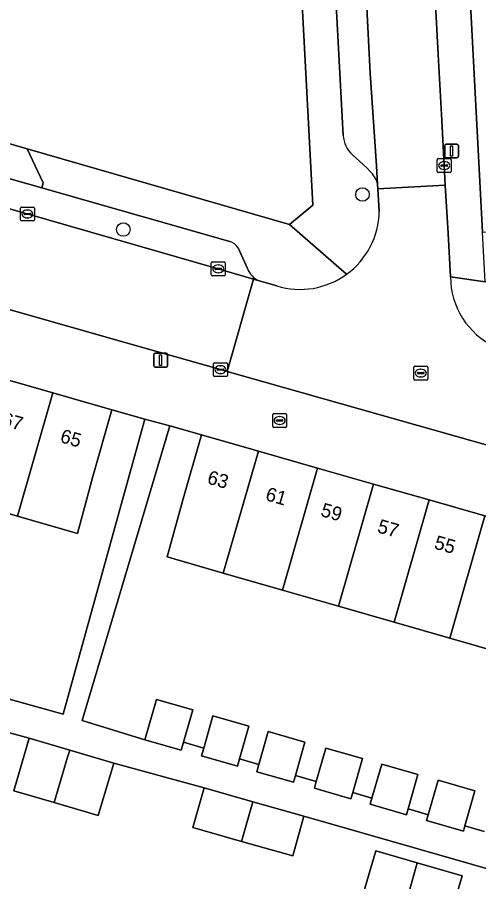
# Model space of a CAD drawing. Extents: x 158086 to 159499, y 382904 to 383981.
# Drawn here: x 158796.1 to 158829.5, y 383342.3 to 383404.7 of the extents above; entities that cross this region are included whole.
import ezdxf

# ---------------------------------------------------------------- set-up
doc = ezdxf.new("R2010")
doc.units = 0
for name, color, linetype in [('IMGEO_Boom', 7, 'Continuous'), ('IMGEO_Brandkraan', 7, 'Continuous'), ('IMGEO_Erf', 7, 'Continuous'), ('IMGEO_Kolk', 7, 'Continuous'), ('IMGEO_Lichtmast', 7, 'Continuous'), ('IMGEO_Pand', 7, 'Continuous'), ('IMGEO_Pand_nummerreeks', 7, 'Continuous'), ('IMGEO_Parkeervlak_open', 7, 'Continuous'), ('IMGEO_Rijbaan_lokaal_open', 7, 'Continuous'), ('IMGEO_Rioolput', 7, 'Continuous'), ('IMGEO_Voetpad_open', 7, 'Continuous')]:
    doc.layers.add(name, color=color, linetype=linetype)

msp = doc.modelspace()

# ---------------------------------------------------------------- linework, layer by layer
at = {"layer": 'IMGEO_Boom'}
for centre in [(158821.072, 383391.937), (158803.801, 383389.401)]:
    msp.add_circle(centre, 0.489, dxfattribs=at)
at = {"layer": 'IMGEO_Brandkraan'}
for p, q in [((158814.59, 383375.178), (158814.59, 383376.03)), ((158814.665, 383376.104), (158815.517, 383376.104)), ((158814.892, 383375.647), (158815.29, 383375.647)), ((158815.078, 383375.884), (158815.103, 383375.884)), ((158815.591, 383376.03), (158815.591, 383375.178)), ((158815.517, 383375.104), (158814.665, 383375.104)), ((158814.849, 383375.598), (158814.849, 383375.61)), ((158815.287, 383375.561), (158814.889, 383375.561)), ((158815.101, 383375.324), (158815.076, 383375.324)), ((158815.333, 383375.61), (158815.333, 383375.598))]:
    msp.add_line(p, q, dxfattribs=at)
for points in [[(158814.59, 383375.178), (158814.59, 383376.03)], [(158814.665, 383376.104), (158815.517, 383376.104)], [(158815.591, 383376.03), (158815.591, 383375.178)], [(158815.517, 383375.104), (158814.665, 383375.104)]]:
    msp.add_lwpolyline(points, dxfattribs=at)
for centre, radius, start, end in [((158814.667, 383376.028), 0.0765, 91.55205, 178.44795), ((158814.667, 383376.028), 0.0765, 91.55205, 178.44795), ((158814.889, 383375.607), 0.0403, 85.87752, 175.75265), ((158815.294, 383375.609), 0.0386, 1.73085, 96.63898), ((158815.515, 383376.028), 0.0765, 1.55205, 88.44795), ((158815.515, 383376.028), 0.0765, 1.55205, 88.44795), ((158814.667, 383375.18), 0.0765, 181.55205, 268.44795), ((158814.667, 383375.18), 0.0765, 181.55205, 268.44795), ((158814.886, 383375.597), 0.0366, 178.93798, 274.71019), ((158815.29, 383375.604), 0.043, 264.86636, 352.45326), ((158815.515, 383375.18), 0.0765, 271.55205, 358.44795), ((158815.515, 383375.18), 0.0765, 271.55205, 358.44795)]:
    msp.add_arc(centre, radius, start, end, dxfattribs=at)
for centre, major_axis, ratio, start_param, end_param in [((158815.077, 383375.604), (-0.387, 0.002), 0.722429, 4.712389, 7.853982), ((158815.102, 383375.604), (-0.39, 0.002), 0.717154, 1.570796, 4.712389)]:
    msp.add_ellipse(centre, major_axis=major_axis, ratio=ratio, start_param=start_param, end_param=end_param, dxfattribs=at)
at = {"layer": 'IMGEO_Erf'}
for points in [[(158756.796, 383406.718), (158771.646, 383402.817), (158771.444, 383402.538), (158791.908, 383396.647), (158796.847, 383395.225), (158815.797, 383389.77), (158817.482, 383391.154), (158815.323, 383432.012)], [(158827.785, 383426.299), (158829.751, 383389.202), (158834.471, 383389.401), (158834.163, 383395.32), (158833.875, 383400.85), (158833.57, 383406.7)], [(158795.218, 383355.571), (158799.446, 383354.387), (158805.362, 383375.708), (158802.979, 383376.369), (158801.601, 383371.563), (158800.494, 383367.437), (158796.146, 383368.684), (158792.182, 383369.821)], [(158831.577, 383358.678), (158827.385, 383359.881), (158823.356, 383361.036), (158819.338, 383362.189), (158815.306, 383363.346), (158811.023, 383364.575), (158806.964, 383365.739), (158808.066, 383369.769), (158809.444, 383374.575), (158807.164, 383375.208), (158800.834, 383353.918), (158805.352, 383352.534), (158806.185, 383355.439), (158808.815, 383354.684), (158808.147, 383352.355), (158809.603, 383351.923), (158810.275, 383354.265), (158812.875, 383353.519), (158812.196, 383351.153), (158813.587, 383350.74), (158814.269, 383353.119), (158816.919, 383352.359), (158816.229, 383349.955), (158817.737, 383349.507), (158818.431, 383351.925), (158821.067, 383351.168), (158820.367, 383348.726), (158821.756, 383348.314), (158822.46, 383350.769), (158825.078, 383350.017), (158824.367, 383347.538), (158825.82, 383347.106), (158826.535, 383349.599), (158829.192, 383348.837), (158828.47, 383346.32), (158829.853, 383345.908)], [(158837.265, 383341.147), (158816.844, 383347), (158816.032, 383344.143), (158812.33, 383345.167), (158808.824, 383346.192), (158809.636, 383349.048), (158803.106, 383350.843), (158801.988, 383347.051), (158798.807, 383347.989), (158795.893, 383348.848), (158797.01, 383352.64), (158787.568, 383355.222)]]:
    msp.add_lwpolyline(points, dxfattribs=at)
msp.add_lwpolyline([(158825.027, 383343.637), (158828.281, 383342.687), (158827.271, 383339.229), (158824.052, 383340.169), (158821.024, 383341.053), (158822.034, 383344.51)], close=True, dxfattribs=at)
at = {"layer": 'IMGEO_Kolk'}
for p, q in [((158826.477, 383393.599), (158826.477, 383394.451)), ((158826.552, 383394.525), (158827.404, 383394.525)), ((158827.478, 383394.451), (158827.478, 383393.599)), ((158826.736, 383394.019), (158826.736, 383394.031)), ((158827.174, 383393.982), (158826.776, 383393.982)), ((158826.779, 383394.068), (158827.177, 383394.068)), ((158826.965, 383394.305), (158826.99, 383394.305)), ((158827.22, 383394.031), (158827.22, 383394.019)), ((158827.404, 383393.525), (158826.552, 383393.525)), ((158826.988, 383393.745), (158826.963, 383393.745)), ((158796.372, 383390.1), (158796.372, 383390.952)), ((158796.447, 383391.026), (158797.299, 383391.026)), ((158796.86, 383390.806), (158796.885, 383390.806)), ((158797.373, 383390.952), (158797.373, 383390.1)), ((158797.299, 383390.026), (158796.447, 383390.026)), ((158796.631, 383390.52), (158796.631, 383390.532)), ((158797.069, 383390.483), (158796.671, 383390.483)), ((158796.674, 383390.569), (158797.072, 383390.569)), ((158796.883, 383390.246), (158796.858, 383390.246)), ((158797.115, 383390.532), (158797.115, 383390.52)), ((158810.156, 383386.134), (158810.156, 383386.986)), ((158810.231, 383387.06), (158811.083, 383387.06)), ((158811.157, 383386.986), (158811.157, 383386.134)), ((158810.415, 383386.554), (158810.415, 383386.566)), ((158810.853, 383386.517), (158810.455, 383386.517)), ((158810.458, 383386.603), (158810.856, 383386.603)), ((158810.667, 383386.28), (158810.642, 383386.28)), ((158810.644, 383386.84), (158810.669, 383386.84)), ((158810.899, 383386.566), (158810.899, 383386.554)), ((158811.083, 383386.06), (158810.231, 383386.06)), ((158810.314, 383378.851), (158810.314, 383379.703)), ((158810.389, 383379.777), (158811.241, 383379.777)), ((158810.802, 383379.557), (158810.827, 383379.557)), ((158811.315, 383379.703), (158811.315, 383378.851)), ((158811.241, 383378.777), (158810.389, 383378.777)), ((158810.573, 383379.271), (158810.573, 383379.283)), ((158811.011, 383379.234), (158810.613, 383379.234)), ((158810.616, 383379.32), (158811.014, 383379.32)), ((158810.825, 383378.997), (158810.8, 383378.997)), ((158811.057, 383379.283), (158811.057, 383379.271))]:
    msp.add_line(p, q, dxfattribs=at)
for points in [[(158826.477, 383393.599), (158826.477, 383394.451)], [(158826.552, 383394.525), (158827.404, 383394.525)], [(158827.478, 383394.451), (158827.478, 383393.599)], [(158827.404, 383393.525), (158826.552, 383393.525)], [(158796.372, 383390.1), (158796.372, 383390.952)], [(158796.447, 383391.026), (158797.299, 383391.026)], [(158797.373, 383390.952), (158797.373, 383390.1)], [(158797.299, 383390.026), (158796.447, 383390.026)], [(158810.156, 383386.134), (158810.156, 383386.986)], [(158810.231, 383387.06), (158811.083, 383387.06)], [(158811.157, 383386.986), (158811.157, 383386.134)], [(158811.083, 383386.06), (158810.231, 383386.06)], [(158810.314, 383378.851), (158810.314, 383379.703)], [(158810.389, 383379.777), (158811.241, 383379.777)], [(158811.315, 383379.703), (158811.315, 383378.851)], [(158811.241, 383378.777), (158810.389, 383378.777)]]:
    msp.add_lwpolyline(points, dxfattribs=at)
for centre, radius, start, end in [((158826.554, 383394.449), 0.0765, 91.55205, 178.44795), ((158826.554, 383394.449), 0.0765, 91.55205, 178.44795), ((158827.402, 383394.449), 0.0765, 1.55205, 88.44795), ((158827.402, 383394.449), 0.0765, 1.55205, 88.44795), ((158826.776, 383394.028), 0.0403, 85.87752, 175.75265), ((158826.773, 383394.018), 0.0366, 178.93798, 274.71019), ((158827.177, 383394.025), 0.043, 264.86636, 352.45326), ((158827.181, 383394.03), 0.0386, 1.73085, 96.63898), ((158826.554, 383393.601), 0.0765, 181.55205, 268.44795), ((158826.554, 383393.601), 0.0765, 181.55205, 268.44795), ((158827.402, 383393.601), 0.0765, 271.55205, 358.44795), ((158827.402, 383393.601), 0.0765, 271.55205, 358.44795), ((158796.449, 383390.95), 0.0765, 91.55205, 178.44795), ((158796.449, 383390.95), 0.0765, 91.55205, 178.44795), ((158797.297, 383390.95), 0.0765, 1.55205, 88.44795), ((158797.297, 383390.95), 0.0765, 1.55205, 88.44795), ((158796.449, 383390.102), 0.0765, 181.55205, 268.44795), ((158796.449, 383390.102), 0.0765, 181.55205, 268.44795), ((158796.671, 383390.529), 0.0403, 85.87752, 175.75265), ((158796.668, 383390.519), 0.0366, 178.93798, 274.71019), ((158797.072, 383390.526), 0.043, 264.86636, 352.45326), ((158797.076, 383390.531), 0.0386, 1.73085, 96.63898), ((158797.297, 383390.102), 0.0765, 271.55205, 358.44795), ((158797.297, 383390.102), 0.0765, 271.55205, 358.44795), ((158810.233, 383386.984), 0.0765, 91.55205, 178.44795), ((158810.233, 383386.984), 0.0765, 91.55205, 178.44795), ((158811.081, 383386.984), 0.0765, 1.55205, 88.44795), ((158811.081, 383386.984), 0.0765, 1.55205, 88.44795), ((158810.455, 383386.563), 0.0403, 85.87752, 175.75265), ((158810.452, 383386.553), 0.0366, 178.93798, 274.71019), ((158810.856, 383386.56), 0.043, 264.86636, 352.45326), ((158810.86, 383386.565), 0.0386, 1.73085, 96.63898), ((158810.233, 383386.136), 0.0765, 181.55205, 268.44795), ((158810.233, 383386.136), 0.0765, 181.55205, 268.44795), ((158811.081, 383386.136), 0.0765, 271.55205, 358.44795), ((158811.081, 383386.136), 0.0765, 271.55205, 358.44795), ((158810.391, 383379.701), 0.0765, 91.55205, 178.44795), ((158810.391, 383379.701), 0.0765, 91.55205, 178.44795), ((158811.239, 383379.701), 0.0765, 1.55205, 88.44795), ((158811.239, 383379.701), 0.0765, 1.55205, 88.44795), ((158810.391, 383378.853), 0.0765, 181.55205, 268.44795), ((158810.391, 383378.853), 0.0765, 181.55205, 268.44795), ((158810.613, 383379.28), 0.0403, 85.87752, 175.75265), ((158810.61, 383379.27), 0.0366, 178.93798, 274.71019), ((158811.014, 383379.277), 0.043, 264.86636, 352.45326), ((158811.018, 383379.282), 0.0386, 1.73085, 96.63898), ((158811.239, 383378.853), 0.0765, 271.55205, 358.44795), ((158811.239, 383378.853), 0.0765, 271.55205, 358.44795)]:
    msp.add_arc(centre, radius, start, end, dxfattribs=at)
for centre, major_axis, ratio, start_param, end_param in [((158826.964, 383394.025), (-0.387, 0.002), 0.722429, 4.712389, 7.853982), ((158826.989, 383394.025), (-0.39, 0.002), 0.717154, 1.570796, 4.712389), ((158796.859, 383390.526), (-0.387, 0.002), 0.722429, 4.712389, 7.853982), ((158796.884, 383390.526), (-0.39, 0.002), 0.717154, 1.570796, 4.712389), ((158810.643, 383386.56), (-0.387, 0.002), 0.722429, 4.712389, 7.853982), ((158810.668, 383386.56), (-0.39, 0.002), 0.717154, 1.570796, 4.712389), ((158810.801, 383379.277), (-0.387, 0.002), 0.722429, 4.712389, 7.853982), ((158810.826, 383379.277), (-0.39, 0.002), 0.717154, 1.570796, 4.712389)]:
    msp.add_ellipse(centre, major_axis=major_axis, ratio=ratio, start_param=start_param, end_param=end_param, dxfattribs=at)
at = {"layer": 'IMGEO_Lichtmast'}
for p, q in [((158827.011, 383394.679), (158827.011, 383395.479)), ((158827.011, 383395.479), (158827.011, 383394.679)), ((158827.111, 383395.579), (158827.901, 383395.579)), ((158827.901, 383395.579), (158827.111, 383395.579)), ((158828.001, 383395.479), (158828.001, 383394.679)), ((158828.001, 383394.679), (158828.001, 383395.479)), ((158827.901, 383394.579), (158827.111, 383394.579)), ((158827.111, 383394.579), (158827.901, 383394.579)), ((158805.995, 383379.562), (158805.995, 383380.362)), ((158805.995, 383380.362), (158805.995, 383379.562)), ((158806.095, 383380.462), (158806.885, 383380.462)), ((158806.885, 383380.462), (158806.095, 383380.462)), ((158806.985, 383380.362), (158806.985, 383379.562)), ((158806.985, 383379.562), (158806.985, 383380.362)), ((158806.885, 383379.462), (158806.095, 383379.462)), ((158806.095, 383379.462), (158806.885, 383379.462))]:
    msp.add_line(p, q, dxfattribs=at)
for points in [[(158827.431, 383395.454), (158827.581, 383395.454), (158827.581, 383394.704), (158827.431, 383394.704), (158827.431, 383395.454)], [(158806.415, 383380.337), (158806.565, 383380.337), (158806.565, 383379.587), (158806.415, 383379.587), (158806.415, 383380.337)]]:
    msp.add_lwpolyline(points, dxfattribs=at)
for centre, start, end in [((158827.111, 383395.479), 90, 180), ((158827.111, 383395.479), 90, 180), ((158827.901, 383395.479), 0, 90), ((158827.901, 383395.479), 360, 90), ((158827.111, 383394.679), 180, 270), ((158827.111, 383394.679), 180, 270), ((158827.901, 383394.679), 270, 0), ((158827.901, 383394.679), 270, 0), ((158806.095, 383380.362), 90, 180), ((158806.095, 383380.362), 90, 180), ((158806.885, 383380.362), 0, 90), ((158806.885, 383380.362), 360, 90), ((158806.095, 383379.562), 180, 270), ((158806.095, 383379.562), 180, 270), ((158806.885, 383379.562), 270, 0), ((158806.885, 383379.562), 270, 0)]:
    msp.add_arc(centre, 0.1, start, end, dxfattribs=at)
at = {"layer": 'IMGEO_Pand'}
for points in [[(158796.146, 383368.684), (158798.702, 383377.596), (158794.738, 383378.732), (158792.182, 383369.821)], [(158796.146, 383368.684), (158800.494, 383367.437), (158801.601, 383371.563), (158802.979, 383376.369), (158798.702, 383377.596)], [(158811.023, 383364.575), (158813.553, 383373.397), (158809.444, 383374.575), (158808.066, 383369.769), (158806.964, 383365.739)], [(158817.837, 383372.168), (158813.553, 383373.397), (158811.023, 383364.575), (158815.306, 383363.346)], [(158817.837, 383372.168), (158815.306, 383363.346), (158819.338, 383362.189), (158821.869, 383371.012)], [(158825.887, 383369.86), (158821.869, 383371.012), (158819.338, 383362.189), (158823.356, 383361.036)], [(158825.887, 383369.86), (158823.356, 383361.036), (158827.385, 383359.881), (158829.916, 383368.704)], [(158834.108, 383367.502), (158829.916, 383368.704), (158827.385, 383359.881), (158831.577, 383358.678)], [(158808.815, 383354.684), (158806.185, 383355.439), (158805.352, 383352.534), (158807.982, 383351.78), (158808.147, 383352.355)], [(158812.875, 383353.519), (158810.275, 383354.265), (158809.603, 383351.923), (158809.442, 383351.361), (158812.042, 383350.615), (158812.196, 383351.153)], [(158799.925, 383351.781), (158797.01, 383352.64), (158795.893, 383348.848), (158798.807, 383347.989), (158799.778, 383351.282)], [(158816.919, 383352.359), (158814.269, 383353.119), (158813.587, 383350.74), (158813.436, 383350.215), (158816.085, 383349.455), (158816.229, 383349.955)], [(158821.067, 383351.168), (158818.431, 383351.925), (158817.737, 383349.507), (158817.598, 383349.021), (158820.234, 383348.264), (158820.367, 383348.726)], [(158803.106, 383350.843), (158799.925, 383351.781), (158799.778, 383351.282), (158798.807, 383347.989), (158801.988, 383347.051)], [(158825.078, 383350.017), (158822.46, 383350.769), (158821.756, 383348.314), (158821.627, 383347.865), (158824.245, 383347.113), (158824.367, 383347.538)], [(158829.192, 383348.837), (158826.535, 383349.599), (158825.82, 383347.106), (158825.702, 383346.695), (158828.359, 383345.933), (158828.47, 383346.32)], [(158813.149, 383348.049), (158809.636, 383349.048), (158808.824, 383346.192), (158812.33, 383345.167)], [(158816.844, 383347), (158813.149, 383348.049), (158812.33, 383345.167), (158816.032, 383344.143)], [(158825.027, 383343.637), (158822.034, 383344.51), (158821.024, 383341.053), (158824.052, 383340.169)], [(158825.027, 383343.637), (158824.052, 383340.169), (158827.271, 383339.229), (158828.281, 383342.687)]]:
    msp.add_lwpolyline(points, close=True, dxfattribs=at)
at = {"layer": 'IMGEO_Parkeervlak_open'}
for points in [[(158822.17, 383392.69), (158822.093, 383394.003), (158821.636, 383400.699), (158820.416, 383424.444), (158818.166, 383465.773)], [(158816.205, 383461.743), (158818.984, 383409.389), (158819.183, 383405.635), (158819.684, 383396.191)], [(158811.491, 383388.536), (158799.174, 383392.051), (158797.909, 383392.409), (158792.022, 383394.073), (158785.027, 383396.051), (158760.054, 383403.193), (158758.095, 383403.75)], [(158754.65, 383402.57), (158759.5, 383401.184), (158775.538, 383396.591), (158784.363, 383394.094), (158798.454, 383390.073), (158810.657, 383386.559), (158813.203, 383385.82), (158813.621, 383385.698)], [(158820.336, 383394.817), (158821.407, 383393.844), (158821.598, 383393.629)], [(158812.763, 383386.58), (158812.097, 383388.075)]]:
    msp.add_lwpolyline(points, dxfattribs=at)
for centre, radius, start, end in [((158821.691, 383396.302), 2.01, 183.15472, 227.61648), ((158820.269, 383392.176), 1.969, 15.13826, 47.55784), ((158811.185, 383387.505), 1.076, 32.01823, 73.45938), ((158814.182, 383387.102), 1.512, 200.19943, 248.2201)]:
    msp.add_arc(centre, radius, start, end, dxfattribs=at)
at = {"layer": 'IMGEO_Rijbaan_lokaal_open'}
msp.add_lwpolyline([(158816.35, 383500), (158817.797, 383472.739), (158818.166, 383465.773), (158820.416, 383424.444), (158821.636, 383400.699), (158822.093, 383394.003), (158822.17, 383392.69), (158822.191, 383392.333), (158827.057, 383392.612), (158826.977, 383394.025), (158826.801, 383397.27), (158826.541, 383402.053), (158824.62, 383438.228), (158822.861, 383470.048), (158821.259, 383500), (158820.982, 383505.188), (158820.327, 383517.76), (158815.418, 383517.503), (158815.504, 383515.802)], close=True, dxfattribs=at)
for points in [[(158753.608, 383395.531), (158756.229, 383394.782), (158757.401, 383394.452), (158764.081, 383392.596), (158803.832, 383381.26), (158810.816, 383379.277), (158811.299, 383379.137), (158813.203, 383385.82), (158810.657, 383386.559), (158798.454, 383390.073), (158784.363, 383394.094), (158775.538, 383396.591), (158759.5, 383401.184), (158754.65, 383402.57), (158754.383, 383402.645), (158754.149, 383402.715), (158752.369, 383395.715)], [(158827.43, 383385.987), (158827.254, 383389.105), (158827.057, 383392.612), (158822.191, 383392.333), (158822.286, 383390.702)], [(158814.883, 383385.325), (158813.621, 383385.698), (158813.203, 383385.82), (158811.299, 383379.137), (158830.515, 383373.709), (158832.46, 383380.397), (158830.654, 383380.927)]]:
    msp.add_lwpolyline(points, dxfattribs=at)
for centre, radius, start, end in [((158816.556, 383390.804), 5.73, 306.00357, 358.98153), ((158816.558, 383390.804), 5.73, 252.99844, 305.98516), ((158833.018, 383385.99), 5.588, 180.0323, 244.97454)]:
    msp.add_arc(centre, radius, start, end, dxfattribs=at)
at = {"layer": 'IMGEO_Rioolput'}
for p, q in [((158824.787, 383378.602), (158824.787, 383379.454)), ((158824.862, 383379.528), (158825.714, 383379.528)), ((158825.788, 383379.454), (158825.788, 383378.602)), ((158825.046, 383379.022), (158825.046, 383379.034)), ((158825.484, 383378.985), (158825.086, 383378.985)), ((158825.089, 383379.071), (158825.487, 383379.071)), ((158825.275, 383379.308), (158825.3, 383379.308)), ((158825.53, 383379.034), (158825.53, 383379.022)), ((158825.714, 383378.528), (158824.862, 383378.528)), ((158825.298, 383378.748), (158825.273, 383378.748))]:
    msp.add_line(p, q, dxfattribs=at)
for points in [[(158824.787, 383378.602), (158824.787, 383379.454)], [(158824.862, 383379.528), (158825.714, 383379.528)], [(158825.788, 383379.454), (158825.788, 383378.602)], [(158825.714, 383378.528), (158824.862, 383378.528)]]:
    msp.add_lwpolyline(points, dxfattribs=at)
for centre, radius, start, end in [((158824.864, 383379.452), 0.0765, 91.55205, 178.44795), ((158824.864, 383379.452), 0.0765, 91.55205, 178.44795), ((158825.712, 383379.452), 0.0765, 1.55205, 88.44795), ((158825.712, 383379.452), 0.0765, 1.55205, 88.44795), ((158825.086, 383379.031), 0.0403, 85.87752, 175.75265), ((158825.083, 383379.021), 0.0366, 178.93798, 274.71019), ((158825.487, 383379.028), 0.043, 264.86636, 352.45326), ((158825.491, 383379.033), 0.0386, 1.73085, 96.63898), ((158824.864, 383378.604), 0.0765, 181.55205, 268.44795), ((158824.864, 383378.604), 0.0765, 181.55205, 268.44795), ((158825.712, 383378.604), 0.0765, 271.55205, 358.44795), ((158825.712, 383378.604), 0.0765, 271.55205, 358.44795)]:
    msp.add_arc(centre, radius, start, end, dxfattribs=at)
for centre, major_axis, ratio, start_param, end_param in [((158825.274, 383379.028), (-0.387, 0.002), 0.722429, 4.712389, 7.853982), ((158825.299, 383379.028), (-0.39, 0.002), 0.717154, 1.570796, 4.712389)]:
    msp.add_ellipse(centre, major_axis=major_axis, ratio=ratio, start_param=start_param, end_param=end_param, dxfattribs=at)
at = {"layer": 'IMGEO_Voetpad_open'}
for points in [[(158810.217, 383615.167), (158810.214, 383615.227), (158809.879, 383620.588), (158809.799, 383621.759), (158805.352, 383620.677), (158807.03, 383588.927), (158807.123, 383587.17), (158807.165, 383586.375), (158809.01, 383551.475), (158809.166, 383548.517), (158809.229, 383547.324), (158810.599, 383521.406), (158810.686, 383519.759), (158811.73, 383500), (158813.255, 383471.134), (158813.362, 383469.105), (158815.211, 383434.117), (158815.323, 383432.012), (158817.482, 383391.154), (158815.797, 383389.77), (158819.925, 383386.168)], [(158819.684, 383396.191), (158819.183, 383405.635), (158818.684, 383405.609), (158818.485, 383409.363), (158818.984, 383409.389), (158816.205, 383461.743)], [(158824.62, 383438.228), (158826.541, 383402.053), (158826.801, 383397.27), (158826.977, 383394.025), (158827.057, 383392.612), (158827.254, 383389.105), (158827.43, 383385.987), (158829.944, 383385.617), (158829.751, 383389.202), (158827.785, 383426.299)], [(158898.685, 383354.576), (158895.754, 383355.173), (158886.403, 383357.857), (158886.223, 383357.899), (158880.188, 383359.604), (158859.089, 383365.589), (158858.805, 383364.588), (158855.625, 383365.49), (158855.909, 383366.491), (158854.716, 383366.83), (158854.432, 383365.829), (158851.092, 383366.776), (158851.376, 383367.777), (158848.856, 383368.492), (158836.657, 383371.953), (158830.616, 383373.672), (158830.515, 383373.709), (158811.299, 383379.137), (158810.816, 383379.277), (158803.832, 383381.26), (158764.081, 383392.596), (158757.401, 383394.452), (158756.229, 383394.782), (158753.608, 383395.531)], [(158796.847, 383395.225), (158798.017, 383392.789), (158797.909, 383392.409), (158799.174, 383392.051), (158811.491, 383388.536)], [(158819.925, 383386.168), (158815.797, 383389.77), (158796.847, 383395.225)], [(158821.598, 383393.629), (158821.407, 383393.844), (158820.336, 383394.817)], [(158822.286, 383390.702), (158822.191, 383392.333), (158822.17, 383392.69)], [(158892.729, 383372.275), (158892.651, 383374.041), (158892.132, 383383.459), (158890.346, 383383.361), (158861.415, 383381.776), (158861.288, 383383.497), (158860.807, 383383.514), (158860.548, 383388.646), (158859.052, 383388.561), (158859.06, 383388.389), (158858.913, 383388.382), (158859.215, 383382.413), (158851.866, 383379.487), (158847.018, 383380.843), (158834.956, 383384.215), (158829.944, 383385.617), (158827.43, 383385.987)], [(158812.097, 383388.075), (158812.763, 383386.58)], [(158813.621, 383385.698), (158814.883, 383385.325)], [(158794.738, 383378.732), (158798.702, 383377.596), (158802.979, 383376.369), (158805.362, 383375.708), (158807.164, 383375.208), (158809.444, 383374.575), (158813.553, 383373.397), (158817.837, 383372.168), (158821.869, 383371.012), (158825.887, 383369.86), (158829.916, 383368.704), (158834.108, 383367.502), (158838.139, 383366.346), (158842.383, 383365.129), (158846.39, 383363.98), (158847.531, 383363.653), (158850.432, 383362.821), (158852.559, 383362.214), (158854.689, 383361.607), (158854.691, 383361.606), (158856.851, 383360.99), (158860.988, 383359.804)], [(158829.853, 383345.908), (158828.47, 383346.32), (158828.359, 383345.933), (158825.702, 383346.695), (158825.82, 383347.106), (158824.367, 383347.538), (158824.245, 383347.113), (158821.627, 383347.865), (158821.756, 383348.314), (158820.367, 383348.726), (158820.234, 383348.264), (158817.598, 383349.021), (158817.737, 383349.507), (158816.229, 383349.955), (158816.085, 383349.455), (158813.436, 383350.215), (158813.587, 383350.74), (158812.196, 383351.153), (158812.042, 383350.615), (158809.442, 383351.361), (158809.603, 383351.923), (158808.147, 383352.355), (158807.982, 383351.78), (158805.352, 383352.534), (158800.834, 383353.918), (158807.164, 383375.208), (158805.362, 383375.708), (158799.446, 383354.387), (158795.218, 383355.571)], [(158787.568, 383355.222), (158797.01, 383352.64), (158799.925, 383351.781), (158803.106, 383350.843), (158809.636, 383349.048), (158813.149, 383348.049), (158816.844, 383347), (158837.265, 383341.147)]]:
    msp.add_lwpolyline(points, dxfattribs=at)
msp.add_lwpolyline([(158797.909, 383392.409), (158798.017, 383392.789), (158796.847, 383395.225), (158791.908, 383396.647), (158792.136, 383394.472), (158792.022, 383394.073)], close=True, dxfattribs=at)
for centre, radius, start, end in [((158821.691, 383396.302), 2.01, 183.15472, 227.61648), ((158820.269, 383392.176), 1.969, 15.13826, 47.55784), ((158816.556, 383390.804), 5.73, 306.00357, 358.98153), ((158811.185, 383387.505), 1.076, 32.01823, 73.45938), ((158814.182, 383387.102), 1.512, 200.19943, 248.2201), ((158816.558, 383390.804), 5.73, 252.99844, 305.98516), ((158833.018, 383385.99), 5.588, 180.0323, 244.97454)]:
    msp.add_arc(centre, radius, start, end, dxfattribs=at)

# ---------------------------------------------------------------- texts
at = {"layer": 'IMGEO_Pand_nummerreeks'}
for s, rotation, p in [('67', 343.99767, (158794.956, 383375.258)), ('65', 343.99767, (158799.172, 383374.049)), ('63', 343.99886, (158809.795, 383371.063)), ('61', 343.99886, (158814.002, 383369.856)), ('59', 343.99886, (158817.993, 383368.712)), ('57', 343.99886, (158822.091, 383367.536)), ('55', 343.99886, (158826.19, 383366.361))]:
    msp.add_text(s, height=1, rotation=rotation, dxfattribs=at).set_placement(p)

doc.saveas('drawing.dxf')
